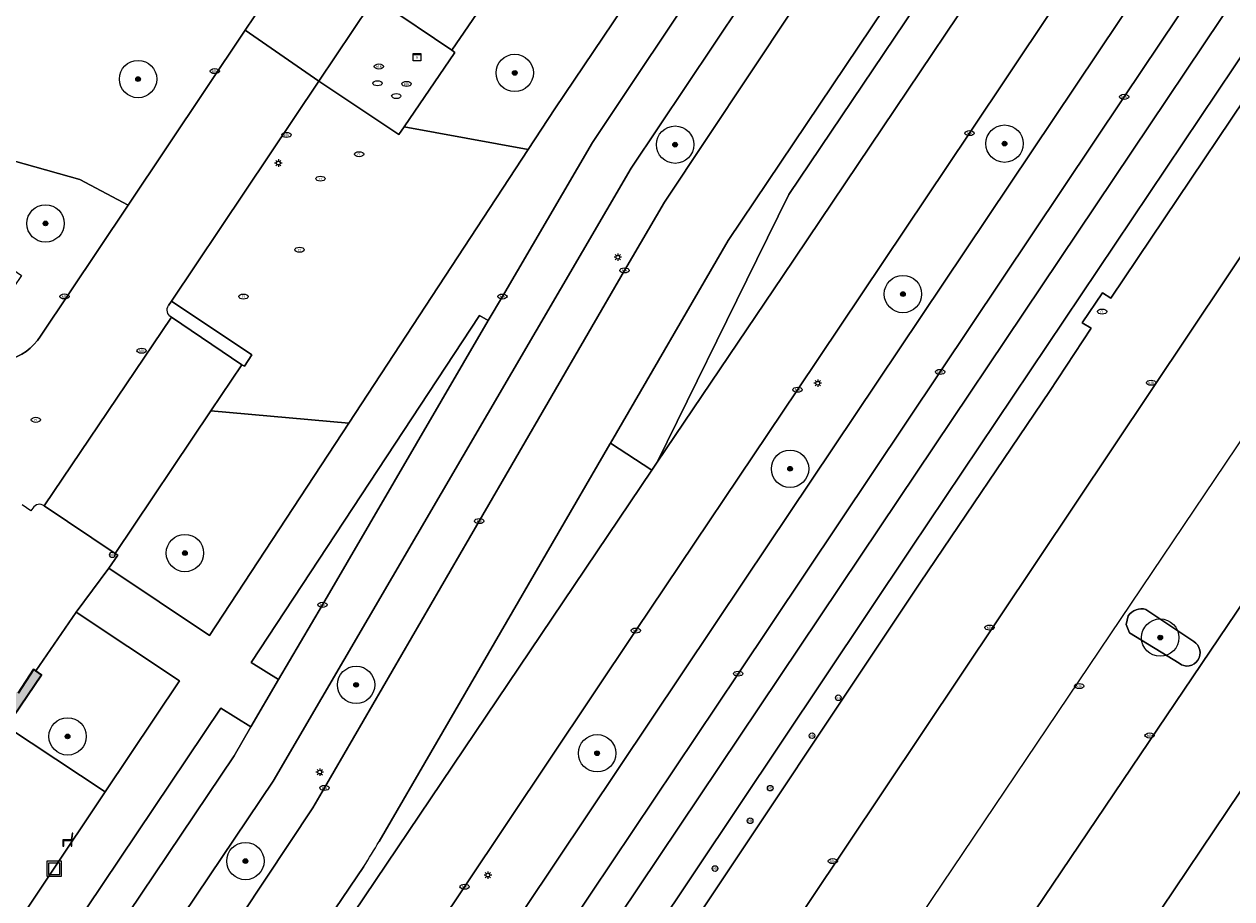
# Model space of a CAD drawing. Header units: metres. Extents: x 125349 to 128236, y 501602 to 503797.
# Tile 299 of 656: x 126402 to 126467, y 502142 to 502188. Entities that reach past the tile are written whole.
import ezdxf
from ezdxf.enums import TextEntityAlignment as Align

# ---------------------------------------------------------------- set-up
doc = ezdxf.new("R2010")
doc.units = ezdxf.units.M
doc.layers.get('0').update_dxf_attribs({"linetype": 'CONTINUOUS'})
for name, color, linetype, lineweight in [('B-WE-GR-BEPLANTING_CULTUUR_BODEMBEDEKKER-GV', 90, 'CONTINUOUS', 18), ('B-WE-GR-BEPLANTING_CULTUUR_BOSPLANTSOEN-GV', 90, 'CONTINUOUS', 18), ('B-WE-GR-BEPLANTING_CULTUUR_HEESTERS-GV', 90, 'CONTINUOUS', 18), ('B-WE-GR-BOOM-S-500', 90, 'CONTINUOUS', 18), ('B-WE-GR-GROENVOORZIENING-GV', 80, 'CONTINUOUS', 18), ('B-WE-IE-MEUBILAIR-S', 7, 'CONTINUOUS', 18), ('B-WE-IE-MEUBILAIR_WEGMEUBILAIR-S', 7, 'CONTINUOUS', 18), ('B-WE-IE-MEUBILAIR_WEGMEUBILAIR_AFVALBAK-S', 7, 'CONTINUOUS', 18), ('B-WE-OG-BEBOUWING-GV', 7, 'CONTINUOUS', 35), ('B-WE-OG-TERREIN_BEGROEID-GV', 7, 'CONTINUOUS', 18), ('B-WE-VH-GESLOTENVERHARDING_ASFALT-GV', 10, 'CONTINUOUS', 18), ('B-WE-VH-OPENVERHARDING-GV', 90, 'CONTINUOUS', 18), ('B-WE-VH-OPENVERHARDING_BETONSTRAATSTEEN-GV', 90, 'CONTINUOUS', 18)]:
    doc.layers.add(name, color=color, linetype=linetype, lineweight=lineweight)
doc.layers.add('B-WE-OG-BEBOUWING-V', color=7, linetype='CONTINUOUS', lineweight=18, true_color=0xcc646e)
doc.styles.add('NLCS-ISO', font='NLCS-ISO.ttf')

# ---------------------------------------------------------------- blocks, each defined once
blk = doc.blocks.new('SIE-WEG_AFVALBAK-SO')
at = {"color": 0, "linetype": 'ByBlock', "lineweight": 18}
for points in [[(-2, -2), (2, -2), (2, 2), (-2, 2)], [(-1.5, -1.5), (1.5, -1.5), (1.5, 1.5), (-1.5, 1.5)]]:
    blk.add_lwpolyline(points, close=True, dxfattribs=at)
blk = doc.blocks.new('SIE-MEUBILAIR_KAST_RIOOL-SO')
for points in [[(-1, 1), (1, 1), (1, 0.84), (-1, 0.84)], [(-1, 0.76), (1, 0.76), (1, -1), (-1, -1)]]:
    blk.add_lwpolyline(points, close=True)
at = {"style": 'NLCS-ISO'}
blk.add_text('ri', height=0.75, dxfattribs=at).set_placement((0, 0), align=Align.MIDDLE_CENTER)
blk = doc.blocks.new('SIE-MEUBILAIR_PAAL_LICHTMAST-SO')
for points in [[(-0.62, 0), (-1, 0)], [(-0.71, 0.71), (-0.44, 0.44)], [(0, 1), (0, 0.62)], [(0.44, 0.44), (0.71, 0.71)], [(1, 0), (0.62, 0)], [(-0.71, -0.71), (-0.44, -0.44)], [(0, -0.62), (0, -1)], [(0.44, -0.44), (0.71, -0.71)]]:
    blk.add_lwpolyline(points)
blk.add_circle((0, 0), 0.5)
blk = doc.blocks.new('SIE-MEUBILAIR_PAAL_VERKEERSBORD-SO')
blk.add_circle((0, 0), 0.75)
at = {"style": 'NLCS-ISO'}
blk.add_text('vb', height=0.75, dxfattribs=at).set_placement((0, 0.07), align=Align.MIDDLE_CENTER)
blk = doc.blocks.new('SIE-MEUBILAIR_PUT_KOLK-SO')
blk.add_ellipse((0, 0), major_axis=(1.25, 0), ratio=0.54)
at = {"style": 'NLCS-ISO'}
blk.add_text('klk', height=0.75, dxfattribs=at).set_placement((0.03, 0), align=Align.MIDDLE_CENTER)
blk = doc.blocks.new('SIE-MEUBILAIR_PUT_RIOOLPUT-SO')
blk.add_ellipse((0, 0), major_axis=(1.25, 0), ratio=0.54)
at = {"style": 'NLCS-ISO'}
blk.add_text('ri', height=0.75, dxfattribs=at).set_placement((-0.04, 0.07), align=Align.MIDDLE_CENTER)
blk = doc.blocks.new('SIE-MEUBILAIR_PUT-SO')
blk.add_ellipse((0, 0), major_axis=(1.25, 0), ratio=0.54)
blk = doc.blocks.new('SIE-WEG_ZITBANK-SO')
at = {"color": 0, "linetype": 'ByBlock', "lineweight": 18}
blk.add_lwpolyline([(-0.91, -1.63), (-0.91, -0.2), (1.09, -0.2), (1.09, -1.63), (1.29, -1.63), (1.29, -0.21), (1.54, 1.78), (1.33, 1.78), (1.11, 0), (-1.11, 0), (-1.11, -1.63)], close=True, dxfattribs=at)
blk = doc.blocks.new('SGR-BOOM_01-SO')
at = {"linetype": 'ByBlock', "lineweight": 18}
h = blk.add_hatch(color=0, dxfattribs=at)
h.dxf.hatch_style = 1
edge = h.paths.add_edge_path()
edge.add_arc((0, 0), 0.25, 0, 360)
at = {"color": 0, "linetype": 'ByBlock', "lineweight": 18}
for radius in [2, 0.25]:
    blk.add_circle((0, 0), radius, dxfattribs=at)

msp = doc.modelspace()

# ---------------------------------------------------------------- hatches: boundary and pattern name
at = {"layer": 'B-WE-OG-BEBOUWING-V'}
msp.add_hatch(color=256, dxfattribs=at).paths.add_polyline_path([(126348.39, 502173.071), (126349.193, 502174.269), (126352.21, 502172.245), (126351.407, 502171.047), (126391.926, 502143.841), (126392.779, 502144.989), (126395.484, 502143.223), (126394.641, 502141.963), (126394.722, 502141.909), (126395.052, 502141.688), (126401.197, 502150.871), (126403.054, 502153.648), (126402.755, 502153.854), (126402.643, 502153.931), (126401.809, 502152.662), (126401.701, 502152.717), (126399.106, 502154.474), (126399.909, 502155.672), (126398.139, 502156.867), (126393.42, 502160.053), (126390.478, 502162.04), (126386.659, 502164.618), (126378.735, 502169.968), (126377.13, 502171.052), (126375.7, 502172.018), (126374.753, 502172.657), (126376.42, 502175.092), (126375.918, 502175.434), (126373.316, 502177.208), (126372.824, 502177.543), (126373.477, 502178.541), (126370.583, 502180.448), (126370.45, 502180.536), (126369.784, 502179.548), (126369.238, 502179.916), (126363.977, 502183.468), (126362.239, 502180.906), (126361.464, 502181.424), (126360.212, 502182.261), (126359.44, 502182.777), (126358.587, 502181.579), (126355.643, 502183.637), (126355.546, 502183.702), (126356.409, 502185.028), (126356.222, 502185.15), (126355.99, 502185.301), (126347.978, 502173.347), (126348.063, 502173.29)])

# ---------------------------------------------------------------- linework, layer by layer
at = {"layer": 'B-WE-GR-BEPLANTING_CULTUUR_BODEMBEDEKKER-GV'}
for points in [[(126462.168, 502157.142, 0.315691), (126461.224, 502156.8)], [(126464.952, 502154.432, 0.420725), (126464.741, 502155.418)], [(126463.952, 502154.263, 0.454853), (126464.952, 502154.432)]]:
    msp.add_lwpolyline(points, format="xyb", dxfattribs=at)
at = {"layer": 'B-WE-GR-BEPLANTING_CULTUUR_BODEMBEDEKKER-GV', "flags": 128}
for points in [[(126464.741, 502155.418), (126462.168, 502157.142)], [(126461.224, 502156.8), (126461.114, 502156.342), (126461.286, 502155.889)], [(126461.286, 502155.889), (126463.952, 502154.263)]]:
    msp.add_lwpolyline(points, dxfattribs=at)
at = {"layer": 'B-WE-GR-BEPLANTING_CULTUUR_BOSPLANTSOEN-GV', "flags": 128}
msp.add_lwpolyline([(126394.722, 502141.909), (126394.155, 502141.14), (126391.957, 502138.16), (126391.664, 502137.736), (126393.502, 502136.506), (126393.981, 502137.194), (126394.757, 502136.641), (126394.405, 502136.118), (126394.908, 502135.758), (126394.474, 502135.175), (126397.127, 502133.401), (126406.475, 502147.379), (126401.197, 502150.871), (126395.052, 502141.688)], close=True, dxfattribs=at)
at = {"layer": 'B-WE-GR-BEPLANTING_CULTUUR_HEESTERS-GV', "flags": 128}
for points in [[(126447.95, 502200.691), (126434.624, 502180.755), (126415.464, 502147.949), (126393.456, 502115.263), (126360.377, 502066.195), (126362.783, 502064.57), (126363.826, 502066.148), (126380.158, 502090.545), (126396.08, 502114.188), (126407.456, 502131.249), (126417.577, 502146.526), (126418.203, 502147.588), (126426.492, 502161.868), (126434.263, 502175.289), (126436.4, 502178.944), (126443.244, 502189.206), (126451.857, 502202.045), (126453.235, 502204.095), (126450.874, 502205.702)], [(126378.907, 502072.243), (126381.644, 502070.462), (126440.728, 502158.766), (126465.501, 502195.768), (126462.767, 502197.624), (126461.333, 502195.506), (126452.736, 502182.633), (126443.525, 502168.901), (126434.866, 502156.008), (126425.71, 502142.299), (126414.85, 502126.103), (126403.41, 502108.988), (126387.524, 502085.248), (126379.046, 502072.594), (126379.045, 502072.593)], [(126469.005, 502193.598), (126467.659, 502194.512), (126461.006, 502184.576), (126451.159, 502169.851), (126440.343, 502153.703), (126429.113, 502136.92), (126423.523, 502128.591)], [(126447.94, 502161.566), (126469.105, 502193.124)], [(126407.708, 502178.781), (126405.108, 502180.151), (126399.131, 502181.833), (126396.096, 502181.983), (126393.977, 502180.238), (126401.277, 502175.345), (126401.353, 502175.463), (126401.998, 502175.012), (126399.105, 502170.762)], [(126403.011, 502171.761), (126407.708, 502178.781)], [(126430.742, 502135.901), (126447.94, 502161.566)]]:
    msp.add_lwpolyline(points, dxfattribs=at)
for points in [[(126429.117, 502181.76), (126430.544, 502183.937), (126437.814, 502194.753), (126432.619, 502198.197), (126425.02, 502187.066), (126425.18, 502186.957), (126422.467, 502182.975)], [(126437.055, 502137.419), (126436.77, 502137.746), (126436.664, 502138.176), (126436.73, 502138.548), (126436.96, 502138.862), (126450.114, 502158.593), (126457.013, 502168.811), (126459.248, 502172.188), (126458.757, 502172.481), (126459.845, 502174.094), (126460.288, 502173.793), (126471.023, 502189.773), (126469.633, 502190.268), (126449.608, 502160.425), (126426.48, 502125.835), (126426.385, 502125.693), (126428.567, 502124.246), (126433.438, 502131.584), (126436.332, 502129.677), (126439.496, 502134.419), (126436.402, 502136.527)], [(126415.754, 502153.383), (126418.096, 502157.388), (126426.975, 502172.599), (126426.502, 502172.88), (126414.278, 502154.309)], [(126414.274, 502150.853), (126412.657, 502151.851), (126391.05, 502119.698), (126392.68, 502118.586), (126396.847, 502124.779), (126407.697, 502140.872), (126413.366, 502149.3)]]:
    msp.add_lwpolyline(points, close=True, dxfattribs=at)
at = {"layer": 'B-WE-GR-BEPLANTING_CULTUUR_HEESTERS-GV'}
msp.add_lwpolyline([(126399.105, 502170.762, 0.390423), (126403.011, 502171.761)], format="xyb", dxfattribs=at)
at = {"layer": 'B-WE-GR-GROENVOORZIENING-GV', "flags": 128}
for points in [[(126436.018, 502165.02), (126441.351, 502175.866), (126443.06, 502179.342), (126451.531, 502191.946), (126459.465, 502199.889), (126456.581, 502201.842), (126439.811, 502176.887), (126433.517, 502166.045), (126435.73, 502164.592)], [(126412.131, 502167.763), (126407.008, 502160.126), (126407.139, 502160.037), (126406.66, 502159.345), (126412.059, 502155.742), (126419.511, 502167.108)], [(126402.755, 502153.854), (126403.054, 502153.648), (126401.197, 502150.871), (126406.475, 502147.379), (126410.452, 502153.326), (126404.919, 502156.987)]]:
    msp.add_lwpolyline(points, close=True, dxfattribs=at)
at = {"layer": 'B-WE-OG-BEBOUWING-GV', "flags": 128}
msp.add_lwpolyline([(126401.197, 502150.871), (126403.054, 502153.648), (126402.755, 502153.854), (126402.643, 502153.931), (126401.809, 502152.662)], dxfattribs=at)
at = {"layer": 'B-WE-OG-TERREIN_BEGROEID-GV', "flags": 128}
msp.add_lwpolyline([(126389.059, 502196.353), (126383.603, 502188.205), (126383.134, 502187.506), (126383.194, 502187.465), (126393.977, 502180.238), (126396.096, 502181.983), (126399.131, 502181.833), (126405.108, 502180.151), (126407.708, 502178.781), (126413.966, 502188.136), (126415.414, 502190.3), (126414.294, 502191.056), (126410.283, 502196.848), (126408.553, 502200.361), (126410.221, 502203.865), (126393.045, 502215.372), (126392.998, 502215.401), (126389.583, 502210.295), (126389.744, 502207.34)], dxfattribs=at)
msp.add_lwpolyline([(126429.117, 502181.76), (126422.467, 502182.975), (126422.188, 502182.565), (126417.91, 502185.412), (126410.017, 502173.639), (126414.319, 502170.765), (126413.924, 502170.158), (126413.79, 502170.237), (126412.131, 502167.763), (126419.511, 502167.108)], close=True, dxfattribs=at)
at = {"layer": 'B-WE-VH-GESLOTENVERHARDING_ASFALT-GV', "flags": 128}
for points in [[(126421.138, 502144.721), (126433.488, 502165.995), (126433.517, 502166.045), (126439.811, 502176.887), (126456.581, 502201.842), (126458.909, 502205.353), (126459.135, 502205.681), (126458.474, 502206.287), (126457.949, 502206.808), (126457.826, 502206.934), (126457.528, 502207.252), (126457.4, 502207.393), (126457.238, 502207.569), (126457.118, 502207.706), (126456.655, 502208.245), (126456.59, 502208.327), (126456.525, 502208.41), (126456.314, 502208.677), (126456.084, 502208.968)], [(126456.108, 502208.371), (126453.235, 502204.095), (126451.857, 502202.045), (126443.244, 502189.206), (126436.4, 502178.944), (126434.263, 502175.289), (126426.492, 502161.868), (126418.203, 502147.588), (126417.577, 502146.526), (126407.456, 502131.249), (126396.08, 502114.188), (126380.158, 502090.545), (126363.826, 502066.148), (126362.783, 502064.57), (126360.263, 502060.76), (126358.691, 502058.382), (126354.437, 502051.953)], [(126466.214, 502202.185), (126465.331, 502202.407), (126464.815, 502202.564), (126464.464, 502202.677), (126464.339, 502202.721), (126463.85, 502202.898), (126463.654, 502202.973), (126463.317, 502203.111), (126462.893, 502203.297), (126462.839, 502203.319), (126462.356, 502203.53), (126462.043, 502203.706), (126461.817, 502203.378), (126459.465, 502199.889), (126442.717, 502174.96), (126436.018, 502165.02), (126435.73, 502164.592), (126414.421, 502132.972), (126406.277, 502120.33), (126384.69, 502088.125)], [(126446.408, 502202.896), (126438.917, 502191.694), (126432.544, 502182.125), (126427.727, 502173.888), (126426.975, 502172.599), (126418.096, 502157.388), (126415.754, 502153.383), (126414.274, 502150.853), (126413.366, 502149.3), (126407.697, 502140.872), (126396.847, 502124.779), (126392.68, 502118.586)], [(126393.456, 502115.263), (126415.464, 502147.949), (126434.624, 502180.755), (126447.95, 502200.691)], [(126351.536, 502039.123), (126355.12, 502036.679), (126362.226, 502047.379), (126366.068, 502053.164), (126367.763, 502055.717), (126369.071, 502057.687), (126370.251, 502059.45), (126378.758, 502072.165), (126379.045, 502072.593), (126379.046, 502072.594), (126387.524, 502085.248), (126403.41, 502108.988), (126414.85, 502126.103), (126425.71, 502142.299), (126434.866, 502156.008), (126443.525, 502168.901), (126452.736, 502182.633), (126461.333, 502195.506), (126462.767, 502197.624)], [(126420.316, 502143.376), (126414.145, 502134.27), (126413.571, 502133.428), (126405.403, 502120.848), (126391.462, 502100.009), (126371.266, 502070.095), (126365.78, 502062.421), (126367.392, 502061.263), (126367.662, 502061.677), (126371.176, 502067.868), (126384.69, 502088.125), (126406.277, 502120.33), (126414.421, 502132.972), (126435.73, 502164.592), (126433.517, 502166.045)], [(126433.517, 502166.045), (126433.488, 502165.995), (126421.138, 502144.721)], [(126365.78, 502062.421), (126371.266, 502070.095), (126391.462, 502100.009), (126405.403, 502120.848), (126413.571, 502133.428), (126414.145, 502134.27), (126420.316, 502143.376)]]:
    msp.add_lwpolyline(points, dxfattribs=at)
msp.add_lwpolyline([(126436.018, 502165.02), (126442.717, 502174.96), (126459.465, 502199.889), (126451.531, 502191.946), (126443.06, 502179.342), (126441.351, 502175.866)], close=True, dxfattribs=at)
at = {"layer": 'B-WE-VH-GESLOTENVERHARDING_ASFALT-GV'}
msp.add_lwpolyline([(126420.316, 502143.376, -0.003158), (126421.138, 502144.721)], format="xyb", dxfattribs=at)
at = {"layer": 'B-WE-VH-OPENVERHARDING-GV', "flags": 128}
for points in [[(126417.91, 502185.412), (126420.637, 502189.48), (126429.235, 502202.335), (126429.378, 502202.552), (126429.591, 502202.877), (126386.47, 502231.797), (126386.366, 502231.642), (126385.442, 502230.259), (126377.707, 502218.682)], [(126444.367, 502204.54), (126439.438, 502197.197), (126434.258, 502200.6), (126433.663, 502199.729), (126433.223, 502199.082), (126432.619, 502198.197), (126437.814, 502194.753), (126430.544, 502183.937), (126429.117, 502181.76), (126419.511, 502167.108), (126412.059, 502155.742), (126406.66, 502159.345), (126404.919, 502156.987), (126410.452, 502153.326), (126406.475, 502147.379), (126397.127, 502133.401)], [(126415.754, 502153.383), (126414.278, 502154.309), (126426.502, 502172.88), (126426.975, 502172.599), (126427.727, 502173.888), (126432.544, 502182.125), (126438.917, 502191.694), (126446.408, 502202.896)], [(126468.663, 502200.248), (126465.596, 502195.703), (126465.501, 502195.768), (126440.728, 502158.766), (126381.644, 502070.462)], [(126421.206, 502198.958), (126415.414, 502190.3), (126413.966, 502188.136), (126417.91, 502185.412)], [(126421.256, 502189.6), (126425.02, 502187.066), (126432.619, 502198.197), (126433.223, 502199.082)], [(126357.348, 502035.257), (126364.382, 502045.684), (126372.927, 502053.043), (126377.725, 502060.212), (126384.823, 502070.817), (126396.033, 502087.59), (126407.164, 502104.208), (126408.325, 502105.939), (126411.233, 502110.275), (126418.344, 502120.875), (126422.129, 502126.515), (126423.523, 502128.591), (126429.113, 502136.92), (126440.343, 502153.703), (126451.159, 502169.851), (126461.006, 502184.576), (126467.659, 502194.512)], [(126420.637, 502189.48), (126417.91, 502185.412)], [(126425.02, 502187.066), (126421.256, 502189.6)], [(126409.866, 502173.413), (126410.017, 502173.639), (126417.91, 502185.412), (126413.966, 502188.136), (126407.708, 502178.781)], [(126417.91, 502185.412), (126422.188, 502182.565), (126422.467, 502182.975), (126425.18, 502186.957), (126425.02, 502187.066)], [(126407.708, 502178.781), (126403.011, 502171.761)], [(126410.017, 502173.639), (126409.866, 502173.413)], [(126410.012, 502172.784), (126413.79, 502170.237), (126413.924, 502170.158), (126414.319, 502170.765), (126410.017, 502173.639)], [(126403.208, 502162.683), (126410.012, 502172.784)], [(126401.809, 502152.662), (126402.643, 502153.931), (126402.755, 502153.854), (126404.919, 502156.987), (126406.66, 502159.345), (126407.139, 502160.037), (126407.008, 502160.126), (126403.208, 502162.683)], [(126402.596, 502162.568), (126402.488, 502162.417), (126402.028, 502162.739)], [(126359.921, 502071.095), (126362.742, 502077.53), (126390.009, 502118.132), (126391.654, 502117.061), (126392.68, 502118.586), (126391.05, 502119.698), (126412.657, 502151.851), (126414.274, 502150.853), (126415.754, 502153.383)]]:
    msp.add_lwpolyline(points, dxfattribs=at)
at = {"layer": 'B-WE-VH-OPENVERHARDING-GV'}
for points in [[(126410.012, 502172.784, -0.442137), (126409.866, 502173.413)], [(126403.011, 502171.761, -0.390423), (126399.105, 502170.762)], [(126403.208, 502162.683, 0.436224), (126402.596, 502162.568)]]:
    msp.add_lwpolyline(points, format="xyb", dxfattribs=at)
at = {"layer": 'B-WE-VH-OPENVERHARDING-GV', "flags": 128}
msp.add_lwpolyline([(126407.008, 502160.126), (126412.131, 502167.763), (126413.79, 502170.237), (126410.012, 502172.784), (126403.208, 502162.683)], close=True, dxfattribs=at)
at = {"layer": 'B-WE-VH-OPENVERHARDING_BETONSTRAATSTEEN-GV', "flags": 128}
for points in [[(126477.644, 502193.956), (126475.026, 502195.731), (126471.023, 502189.773), (126460.288, 502173.793), (126459.845, 502174.094), (126458.757, 502172.481), (126459.248, 502172.188), (126457.013, 502168.811), (126450.114, 502158.593), (126436.96, 502138.862), (126436.73, 502138.548), (126436.664, 502138.176), (126436.77, 502137.746), (126437.055, 502137.419), (126440.025, 502135.325), (126470.628, 502181.074), (126477.186, 502190.987), (126478.858, 502193.512), (126490.625, 502190.047)], [(126490.625, 502190.047), (126478.858, 502193.512), (126477.186, 502190.987), (126470.628, 502181.074), (126440.025, 502135.325), (126443.855, 502132.719), (126444.106, 502132.622), (126451.866, 502127.411), (126452.723, 502126.821)], [(126469.105, 502193.124), (126447.94, 502161.566)], [(126383.768, 502062.143), (126411.629, 502103.738), (126412.534, 502105.086), (126414.542, 502108.079), (126414.752, 502108.392), (126419.83, 502115.945), (126426.385, 502125.693), (126426.48, 502125.835), (126449.608, 502160.425), (126469.633, 502190.268)], [(126485.427, 502186.885), (126481.754, 502187.902), (126475.416, 502178.317), (126448.44, 502138.273)], [(126448.44, 502138.273), (126452.521, 502135.52), (126479.637, 502175.682), (126485.903, 502185.278)], [(126485.903, 502185.278), (126479.637, 502175.682), (126452.521, 502135.52)], [(126452.723, 502126.821), (126453.176, 502126.509), (126484.079, 502172.46), (126489.951, 502181.261), (126490.165, 502181.128)], [(126493.638, 502178.79), (126490.165, 502181.128), (126489.951, 502181.261), (126484.079, 502172.46), (126453.176, 502126.509), (126455.294, 502125.051), (126456.148, 502124.467), (126456.502, 502124.314)], [(126447.94, 502161.566), (126430.742, 502135.901)], [(126462.168, 502157.142), (126464.741, 502155.418)], [(126461.286, 502155.889), (126461.114, 502156.342), (126461.224, 502156.8)], [(126463.952, 502154.263), (126461.286, 502155.889)]]:
    msp.add_lwpolyline(points, dxfattribs=at)
at = {"layer": 'B-WE-VH-OPENVERHARDING_BETONSTRAATSTEEN-GV'}
for points in [[(126461.224, 502156.8, -0.315691), (126462.168, 502157.142)], [(126464.741, 502155.418, -0.420725), (126464.952, 502154.432)], [(126464.952, 502154.432, -0.454853), (126463.952, 502154.263)]]:
    msp.add_lwpolyline(points, format="xyb", dxfattribs=at)

# ---------------------------------------------------------------- block references
at = {"layer": 'B-WE-GR-BOOM-S-500', "xscale": 0.5, "yscale": 0.5, "zscale": 0.5}
for p in [(126428.392, 502185.857), (126408.231, 502185.527), (126436.975, 502182.016), (126454.604, 502182.07), (126403.277, 502177.798), (126449.166, 502174.019), (126443.126, 502164.667), (126410.737, 502160.158), (126462.936, 502155.632), (126419.901, 502153.105), (126404.459, 502150.344), (126432.801, 502149.442), (126413.978, 502143.671)]:
    msp.add_blockref('SGR-BOOM_01-SO', p, dxfattribs=at)
at = {"layer": 'B-WE-IE-MEUBILAIR-S', "xscale": 0.2, "yscale": 0.2, "zscale": 0.2}
for name, p in [('SIE-MEUBILAIR_KAST_RIOOL-SO', (126423.162, 502186.697)), ('SIE-MEUBILAIR_PUT_KOLK-SO', (126421.12, 502186.199)), ('SIE-MEUBILAIR_PUT_KOLK-SO', (126412.334, 502185.952)), ('SIE-MEUBILAIR_PUT-SO', (126421.045, 502185.301)), ('SIE-MEUBILAIR_PUT_KOLK-SO', (126422.599, 502185.268)), ('SIE-MEUBILAIR_PUT-SO', (126422.052, 502184.62)), ('SIE-MEUBILAIR_PUT_KOLK-SO', (126461.006, 502184.576)), ('SIE-MEUBILAIR_PUT_KOLK-SO', (126416.173, 502182.539)), ('SIE-MEUBILAIR_PUT_KOLK-SO', (126452.736, 502182.633)), ('SIE-MEUBILAIR_PAAL_LICHTMAST-SO', (126415.738, 502181.033)), ('SIE-MEUBILAIR_PUT_RIOOLPUT-SO', (126420.061, 502181.505)), ('SIE-MEUBILAIR_PUT_RIOOLPUT-SO', (126417.99, 502180.196)), ('SIE-MEUBILAIR_PUT_RIOOLPUT-SO', (126416.877, 502176.393)), ('SIE-MEUBILAIR_PAAL_LICHTMAST-SO', (126433.913, 502175.991)), ('SIE-MEUBILAIR_PUT_KOLK-SO', (126434.263, 502175.289)), ('SIE-MEUBILAIR_PUT_KOLK-SO', (126404.288, 502173.891)), ('SIE-MEUBILAIR_PUT_RIOOLPUT-SO', (126413.868, 502173.886)), ('SIE-MEUBILAIR_PUT_KOLK-SO', (126427.727, 502173.888)), ('SIE-MEUBILAIR_PUT_RIOOLPUT-SO', (126459.827, 502173.084)), ('SIE-MEUBILAIR_PUT_KOLK-SO', (126408.423, 502170.986)), ('SIE-MEUBILAIR_PAAL_LICHTMAST-SO', (126444.606, 502169.247)), ('SIE-MEUBILAIR_PUT_KOLK-SO', (126451.159, 502169.851)), ('SIE-MEUBILAIR_PUT_KOLK-SO', (126462.449, 502169.272)), ('SIE-MEUBILAIR_PUT_KOLK-SO', (126443.525, 502168.901)), ('SIE-MEUBILAIR_PUT_RIOOLPUT-SO', (126402.759, 502167.289)), ('SIE-MEUBILAIR_PUT_KOLK-SO', (126426.492, 502161.868)), ('SIE-MEUBILAIR_PAAL_VERKEERSBORD-SO', (126406.853, 502160.062)), ('SIE-MEUBILAIR_PUT_KOLK-SO', (126418.096, 502157.388)), ('SIE-MEUBILAIR_PUT_KOLK-SO', (126434.866, 502156.008)), ('SIE-MEUBILAIR_PUT_KOLK-SO', (126453.8, 502156.171)), ('SIE-MEUBILAIR_PUT_KOLK-SO', (126440.343, 502153.703)), ('SIE-MEUBILAIR_PUT_KOLK-SO', (126458.602, 502153.039)), ('SIE-MEUBILAIR_PAAL_VERKEERSBORD-SO', (126445.706, 502152.414)), ('SIE-MEUBILAIR_PAAL_VERKEERSBORD-SO', (126444.304, 502150.381)), ('SIE-MEUBILAIR_PUT_KOLK-SO', (126462.372, 502150.393)), ('SIE-MEUBILAIR_PAAL_LICHTMAST-SO', (126417.951, 502148.434)), ('SIE-MEUBILAIR_PUT_KOLK-SO', (126418.203, 502147.588)), ('SIE-MEUBILAIR_PAAL_VERKEERSBORD-SO', (126442.065, 502147.575)), ('SIE-MEUBILAIR_PAAL_VERKEERSBORD-SO', (126440.989, 502145.829)), ('SIE-MEUBILAIR_PUT_KOLK-SO', (126445.412, 502143.669)), ('SIE-MEUBILAIR_PAAL_LICHTMAST-SO', (126426.956, 502142.921)), ('SIE-MEUBILAIR_PAAL_VERKEERSBORD-SO', (126439.112, 502143.272)), ('SIE-MEUBILAIR_PUT_KOLK-SO', (126425.71, 502142.299))]:
    msp.add_blockref(name, p, dxfattribs=at)
at = {"layer": 'B-WE-IE-MEUBILAIR_WEGMEUBILAIR-S', "xscale": 0.2, "yscale": 0.2, "zscale": 0.2}
msp.add_blockref('SIE-WEG_ZITBANK-SO', (126404.431, 502144.805), dxfattribs=at)
at = {"layer": 'B-WE-IE-MEUBILAIR_WEGMEUBILAIR_AFVALBAK-S', "xscale": 0.2, "yscale": 0.2, "zscale": 0.2}
msp.add_blockref('SIE-WEG_AFVALBAK-SO', (126403.74, 502143.26), dxfattribs=at)

doc.saveas('drawing.dxf')
